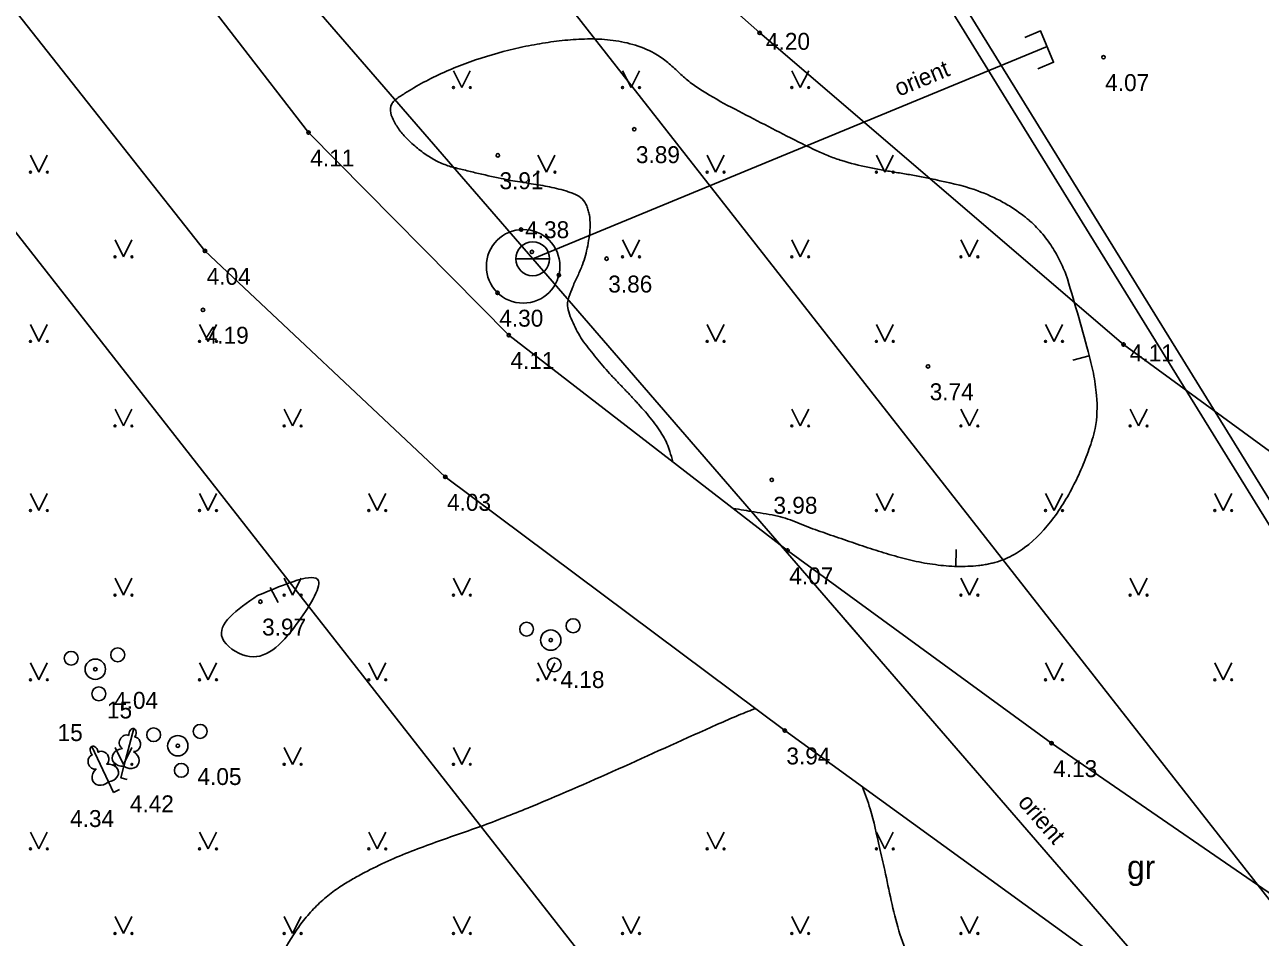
# Model space of a CAD drawing. Extents: x 519536 to 519949, y 326041 to 326519.
# Drawn here: x 519654.58 to 519691.1, y 326257.39 to 326284.36 of the extents above; entities that cross this region are included whole.
import ezdxf

# ---------------------------------------------------------------- set-up
doc = ezdxf.new("R2010")
doc.units = 0
for name, color, linetype in [('APGR_SARK_####_####_#', 7, 'Continuous'), ('CELI_CMAL_####_####_#', 7, 'Continuous'), ('CELI_CSEG_####_TKST_#', 7, 'Continuous'), ('RELJ_AATZ_####_TKST_#', 7, 'Continuous'), ('RELJ_ELEM_####_####_#', 7, 'Continuous'), ('RELJ_HORZ_PAMT_####_#', 7, 'Continuous'), ('SKAN_VADP_SPDK_####_#', 7, 'Continuous'), ('TERT_DIAM_####_TKST_#', 7, 'Continuous'), ('TERT_ELEM_####_####_#', 7, 'Continuous'), ('UDTK_DETV_####_####_#', 7, 'Continuous'), ('UDTK_ELEM_####_####_#', 7, 'Continuous'), ('UDTK_ELEM_####_TKST_#', 7, 'Continuous'), ('UDTK_VADP_NEDR_####_#', 7, 'Continuous'), ('UDTK_VADP_NEDR_TKST_#', 7, 'Continuous'), ('UDTK_VADP_UDEN_####_#', 7, 'Continuous')]:
    doc.layers.add(name, color=color, linetype=linetype)

msp = doc.modelspace()

# ---------------------------------------------------------------- linework, layer by layer
at = {"layer": 'APGR_SARK_####_####_#'}
for p, q in [((519702.06, 326244.832), (519667.175, 326289.371)), ((519653.048, 326279.838), (519689.266, 326233.596))]:
    msp.add_line(p, q, dxfattribs=at)
at = {"layer": 'CELI_CMAL_####_####_#'}
for points in [[(519693.034, 326257.545), (519684.926, 326263.123), (519677.126, 326268.819), (519668.887, 326275.184), (519662.971, 326281.17), (519658.737, 326286.664), (519652.063, 326294.052), (519647.026, 326301.641), (519640.368, 326310.483), (519634.34, 326319.029), (519630.23, 326324.874), (519627.424, 326328.885), (519629.357, 326329.167), (519629.294, 326330.88), (519626.467, 326332.242), (519623.045, 326334.762), (519617.551, 326342), (519611.969, 326349.18), (519606.076, 326356.37), (519604.765, 326357.824)], [(519605.677, 326331.668), (519610.92, 326333.105), (519616.129, 326332.665), (519620.364, 326330.155), (519625.703, 326323.249), (519630.177, 326316.904), (519636.619, 326307.816), (519643.433, 326298.472), (519653.124, 326286.257), (519659.909, 326277.672), (519667.012, 326270.993), (519677.041, 326263.497), (519687.445, 326255.957), (519697.945, 326248.955)], [(519664.338, 326294.723), (519676.302, 326284.117)], [(519676.302, 326284.117), (519687.055, 326274.908), (519707.494, 326259.97)]]:
    msp.add_lwpolyline(points, dxfattribs=at)
at = {"layer": 'RELJ_ELEM_####_####_#'}
for centre in [(519676.302, 326284.117), (519686.463, 326283.397), (519662.971, 326281.17), (519672.594, 326281.268), (519668.563, 326280.498), (519669.251, 326278.303), (519659.909, 326277.672), (519669.571, 326277.644), (519671.777, 326277.444), (519670.368, 326276.958), (519668.556, 326276.435), (519659.85, 326275.931), (519668.887, 326275.184), (519687.055, 326274.908), (519681.276, 326274.261), (519667.012, 326270.993), (519676.658, 326270.906), (519677.126, 326268.819), (519661.547, 326267.307), (519670.127, 326266.171), (519656.668, 326265.311), (519677.041, 326263.497), (519684.926, 326263.123), (519659.106, 326263.05)]:
    msp.add_circle(centre, 0.05, dxfattribs=at)
at = {"layer": 'RELJ_HORZ_PAMT_####_#'}
for p, q in [((519686.042, 326274.572), (519685.558, 326274.446)), ((519682.098, 326268.35), (519682.113, 326268.85)), ((519661.838, 326267.731), (519662.067, 326267.287))]:
    msp.add_line(p, q, dxfattribs=at)
for points in [[(519681.483, 326279.781), (519681.078, 326279.865), (519680.683, 326279.936), (519680.287, 326280.001), (519679.892, 326280.068), (519679.498, 326280.144), (519678.731, 326280.342), (519678.358, 326280.474), (519677.993, 326280.633), (519676.231, 326281.519), (519674.504, 326282.476), (519674.168, 326282.718), (519673.86, 326282.996), (519673.544, 326283.273), (519673.373, 326283.4), (519673.187, 326283.514), (519672.55, 326283.775), (519671.886, 326283.906), (519671.212, 326283.937), (519670.876, 326283.924), (519670.545, 326283.897), (519669.888, 326283.811), (519669.223, 326283.685), (519667.905, 326283.317), (519666.66, 326282.804), (519666.086, 326282.497), (519665.815, 326282.331), (519665.684, 326282.245), (519665.556, 326282.157), (519665.459, 326282.062), (519665.405, 326281.95), (519665.415, 326281.686), (519665.488, 326281.521), (519665.575, 326281.366), (519665.795, 326281.078), (519665.948, 326280.923), (519666.107, 326280.776), (519666.45, 326280.514), (519666.614, 326280.412), (519666.781, 326280.318), (519667.132, 326280.177), (519667.514, 326280.078), (519667.897, 326279.985), (519668.666, 326279.813), (519668.937, 326279.758), (519669.209, 326279.712), (519669.754, 326279.627), (519670.298, 326279.519), (519670.569, 326279.445), (519670.705, 326279.401), (519670.772, 326279.376), (519670.839, 326279.35), (519671.053, 326279.21), (519671.192, 326279.002), (519671.237, 326278.864), (519671.269, 326278.725), (519671.29, 326278.447), (519671.219, 326277.823), (519671.064, 326277.262), (519670.999, 326277.1), (519670.923, 326276.939), (519670.846, 326276.777), (519670.779, 326276.614), (519670.663, 326276.306), (519670.627, 326276.151), (519670.623, 326276.076), (519670.632, 326276.004), (519670.815, 326275.482), (519671.099, 326274.988), (519671.283, 326274.746), (519671.471, 326274.509), (519671.867, 326274.052), (519672.08, 326273.823), (519672.295, 326273.597), (519672.511, 326273.371), (519672.722, 326273.141), (519673.116, 326272.678), (519673.293, 326272.441), (519673.452, 326272.201), (519673.56, 326271.984), (519673.645, 326271.746), (519673.735, 326271.439)], [(519685.352, 326276.988), (519685.135, 326277.459), (519684.866, 326277.904), (519684.534, 326278.317), (519684.34, 326278.51), (519684.235, 326278.602), (519684.125, 326278.692), (519683.769, 326278.946), (519683.404, 326279.159), (519682.648, 326279.484), (519681.483, 326279.781)], [(519683.078, 326268.425), (519683.22, 326268.457), (519683.36, 326268.498), (519683.629, 326268.604), (519684.132, 326268.906), (519684.993, 326269.791), (519685.66, 326270.912), (519685.92, 326271.509), (519686.032, 326271.808), (519686.132, 326272.103), (519686.214, 326272.423), (519686.257, 326273.403), (519686.162, 326274.057), (519686.09, 326274.38), (519686.009, 326274.699), (519685.352, 326276.988)], [(519675.517, 326270.062), (519676.142, 326269.959), (519676.492, 326269.901), (519676.839, 326269.836), (519677.138, 326269.748), (519677.43, 326269.637), (519677.72, 326269.52), (519678.012, 326269.411), (519678.629, 326269.198), (519679.257, 326268.981), (519679.892, 326268.776), (519680.212, 326268.682), (519680.534, 326268.591), (519681.171, 326268.45), (519681.493, 326268.401), (519681.817, 326268.365), (519682.452, 326268.352), (519682.766, 326268.376), (519682.923, 326268.397), (519683.078, 326268.425)], [(519661.466, 326267.487), (519660.424, 326266.228), (519661.122, 326265.703), (519662.606, 326266.629), (519663.259, 326267.928), (519661.466, 326267.487)], [(519676.173, 326264.145), (519676.072, 326264.108), (519675.55, 326263.898), (519675.04, 326263.675), (519669.54, 326261.245), (519668.137, 326260.697), (519666.719, 326260.197), (519665.314, 326259.638), (519664.624, 326259.302), (519664.283, 326259.114), (519664.115, 326259.015), (519663.947, 326258.911), (519663.536, 326258.613), (519663.161, 326258.271), (519662.824, 326257.887), (519662.524, 326257.464), (519662.027, 326256.546), (519661.678, 326255.578), (519661.109, 326253.495), (519660.834, 326252.456), (519660.682, 326251.95), (519660.515, 326251.458), (519660.376, 326251.053), (519660.244, 326250.645), (519660.111, 326250.239), (519659.965, 326249.838), (519659.812, 326249.515), (519659.631, 326249.205), (519659.444, 326248.894), (519659.278, 326248.565), (519658.947, 326247.746), (519658.664, 326246.912), (519658.236, 326245.218), (519657.995, 326243.514), (519657.945, 326242.666), (519657.942, 326241.828), (519658.055, 326240.814), (519658.334, 326239.815), (519658.765, 326238.828), (519659.034, 326238.338), (519659.335, 326237.851), (519659.776, 326237.247), (519660.252, 326236.738), (519660.79, 326236.293), (519661.091, 326236.086), (519661.416, 326235.884), (519662.189, 326235.463), (519662.975, 326235.145), (519663.759, 326234.988), (519664.146, 326234.988), (519664.527, 326235.05), (519664.92, 326235.182), (519665.312, 326235.355), (519665.837, 326235.6)], [(519679.839, 326260.039), (519679.565, 326261.186), (519679.34, 326261.831)], [(519681.57, 326255.408), (519681.174, 326255.943), (519680.729, 326256.738), (519680.414, 326257.584), (519679.996, 326259.37), (519679.839, 326260.039)]]:
    msp.add_spline(points, degree=3, dxfattribs=at)
at = {"layer": 'SKAN_VADP_SPDK_####_#'}
for points in [[(519661.305, 326318.237), (519698.428, 326258.133)], [(519662.117, 326317.684), (519699.233, 326257.591)]]:
    msp.add_lwpolyline(points, dxfattribs=at)
at = {"layer": 'TERT_ELEM_####_####_#'}
for p, q in [((519667.25, 326283), (519667.5, 326282.5)), ((519667.5, 326282.5), (519667.75, 326283)), ((519672.25, 326283), (519672.5, 326282.5)), ((519672.5, 326282.5), (519672.75, 326283)), ((519677.25, 326283), (519677.5, 326282.5)), ((519677.5, 326282.5), (519677.75, 326283)), ((519654.75, 326280.5), (519655, 326280)), ((519655, 326280), (519655.25, 326280.5)), ((519669.75, 326280.5), (519670, 326280)), ((519670, 326280), (519670.25, 326280.5)), ((519674.75, 326280.5), (519675, 326280)), ((519675, 326280), (519675.25, 326280.5)), ((519679.75, 326280.5), (519680, 326280)), ((519680, 326280), (519680.25, 326280.5)), ((519657.25, 326278), (519657.5, 326277.5)), ((519657.5, 326277.5), (519657.75, 326278)), ((519672.25, 326278), (519672.5, 326277.5)), ((519672.5, 326277.5), (519672.75, 326278)), ((519677.25, 326278), (519677.5, 326277.5)), ((519677.5, 326277.5), (519677.75, 326278)), ((519682.25, 326278), (519682.5, 326277.5)), ((519682.5, 326277.5), (519682.75, 326278)), ((519654.75, 326275.5), (519655, 326275)), ((519655, 326275), (519655.25, 326275.5)), ((519659.75, 326275.5), (519660, 326275)), ((519660, 326275), (519660.25, 326275.5)), ((519674.75, 326275.5), (519675, 326275)), ((519675, 326275), (519675.25, 326275.5)), ((519679.75, 326275.5), (519680, 326275)), ((519680, 326275), (519680.25, 326275.5)), ((519684.75, 326275.5), (519685, 326275)), ((519685, 326275), (519685.25, 326275.5)), ((519657.25, 326273), (519657.5, 326272.5)), ((519657.5, 326272.5), (519657.75, 326273)), ((519662.25, 326273), (519662.5, 326272.5)), ((519662.5, 326272.5), (519662.75, 326273)), ((519677.25, 326273), (519677.5, 326272.5)), ((519677.5, 326272.5), (519677.75, 326273)), ((519682.25, 326273), (519682.5, 326272.5)), ((519682.5, 326272.5), (519682.75, 326273)), ((519687.25, 326273), (519687.5, 326272.5)), ((519687.5, 326272.5), (519687.75, 326273)), ((519654.75, 326270.5), (519655, 326270)), ((519655, 326270), (519655.25, 326270.5)), ((519659.75, 326270.5), (519660, 326270)), ((519660, 326270), (519660.25, 326270.5)), ((519664.75, 326270.5), (519665, 326270)), ((519665, 326270), (519665.25, 326270.5)), ((519679.75, 326270.5), (519680, 326270)), ((519680, 326270), (519680.25, 326270.5)), ((519684.75, 326270.5), (519685, 326270)), ((519685, 326270), (519685.25, 326270.5)), ((519689.75, 326270.5), (519690, 326270)), ((519690, 326270), (519690.25, 326270.5)), ((519657.25, 326268), (519657.5, 326267.5)), ((519657.5, 326267.5), (519657.75, 326268)), ((519662.25, 326268), (519662.5, 326267.5)), ((519662.5, 326267.5), (519662.75, 326268)), ((519667.25, 326268), (519667.5, 326267.5)), ((519667.5, 326267.5), (519667.75, 326268)), ((519682.25, 326268), (519682.5, 326267.5)), ((519682.5, 326267.5), (519682.75, 326268)), ((519687.25, 326268), (519687.5, 326267.5)), ((519687.5, 326267.5), (519687.75, 326268)), ((519654.75, 326265.5), (519655, 326265)), ((519655, 326265), (519655.25, 326265.5)), ((519659.75, 326265.5), (519660, 326265)), ((519660, 326265), (519660.25, 326265.5)), ((519664.75, 326265.5), (519665, 326265)), ((519665, 326265), (519665.25, 326265.5)), ((519669.75, 326265.5), (519670, 326265)), ((519670, 326265), (519670.25, 326265.5)), ((519684.75, 326265.5), (519685, 326265)), ((519685, 326265), (519685.25, 326265.5)), ((519689.75, 326265.5), (519690, 326265)), ((519690, 326265), (519690.25, 326265.5)), ((519657.25, 326263), (519657.5, 326262.5)), ((519657.5, 326262.5), (519657.75, 326263)), ((519662.25, 326263), (519662.5, 326262.5)), ((519662.5, 326262.5), (519662.75, 326263)), ((519667.25, 326263), (519667.5, 326262.5)), ((519667.5, 326262.5), (519667.75, 326263)), ((519657.509, 326262.441), (519657.419, 326262.106)), ((519657.419, 326262.106), (519657.612, 326262.054)), ((519657.056, 326261.984), (519657.203, 326261.67)), ((519657.203, 326261.67), (519657.384, 326261.755)), ((519654.75, 326260.5), (519655, 326260)), ((519655, 326260), (519655.25, 326260.5)), ((519659.75, 326260.5), (519660, 326260)), ((519660, 326260), (519660.25, 326260.5)), ((519664.75, 326260.5), (519665, 326260)), ((519665, 326260), (519665.25, 326260.5)), ((519674.75, 326260.5), (519675, 326260)), ((519675, 326260), (519675.25, 326260.5)), ((519679.75, 326260.5), (519680, 326260)), ((519680, 326260), (519680.25, 326260.5)), ((519657.25, 326258), (519657.5, 326257.5)), ((519657.5, 326257.5), (519657.75, 326258)), ((519662.25, 326258), (519662.5, 326257.5)), ((519662.5, 326257.5), (519662.75, 326258)), ((519667.25, 326258), (519667.5, 326257.5)), ((519667.5, 326257.5), (519667.75, 326258)), ((519672.25, 326258), (519672.5, 326257.5)), ((519672.5, 326257.5), (519672.75, 326258)), ((519677.25, 326258), (519677.5, 326257.5)), ((519677.5, 326257.5), (519677.75, 326258)), ((519682.25, 326258), (519682.5, 326257.5)), ((519682.5, 326257.5), (519682.75, 326258))]:
    msp.add_line(p, q, dxfattribs=at)
for points in [[(519657.807, 326263.555), (519657.509, 326262.441)], [(519657.834, 326263.307), (519657.833, 326263.308)], [(519656.569, 326263.029), (519657.056, 326261.984)], [(519656.748, 326262.857), (519656.747, 326262.857)]]:
    msp.add_lwpolyline(points, dxfattribs=at)
for centre, radius in [((519667.25, 326282.5), 0.028), ((519667.75, 326282.5), 0.0263), ((519672.25, 326282.5), 0.028), ((519672.75, 326282.5), 0.0263), ((519677.25, 326282.5), 0.028), ((519677.75, 326282.5), 0.0263), ((519654.75, 326280), 0.028), ((519655.25, 326280), 0.0263), ((519669.75, 326280), 0.028), ((519670.25, 326280), 0.0263), ((519674.75, 326280), 0.028), ((519675.25, 326280), 0.0263), ((519679.75, 326280), 0.028), ((519680.25, 326280), 0.0263), ((519657.25, 326277.5), 0.028), ((519657.75, 326277.5), 0.0263), ((519672.25, 326277.5), 0.028), ((519672.75, 326277.5), 0.0263), ((519677.25, 326277.5), 0.028), ((519677.75, 326277.5), 0.0263), ((519682.25, 326277.5), 0.028), ((519682.75, 326277.5), 0.0263), ((519654.75, 326275), 0.028), ((519655.25, 326275), 0.0263), ((519659.75, 326275), 0.028), ((519660.25, 326275), 0.0263), ((519674.75, 326275), 0.028), ((519675.25, 326275), 0.0263), ((519679.75, 326275), 0.028), ((519680.25, 326275), 0.0263), ((519684.75, 326275), 0.028), ((519685.25, 326275), 0.0263), ((519657.25, 326272.5), 0.028), ((519657.75, 326272.5), 0.0263), ((519662.25, 326272.5), 0.028), ((519662.75, 326272.5), 0.0263), ((519677.25, 326272.5), 0.028), ((519677.75, 326272.5), 0.0263), ((519682.25, 326272.5), 0.028), ((519682.75, 326272.5), 0.0263), ((519687.25, 326272.5), 0.028), ((519687.75, 326272.5), 0.0263), ((519654.75, 326270), 0.028), ((519655.25, 326270), 0.0263), ((519659.75, 326270), 0.028), ((519660.25, 326270), 0.0263), ((519664.75, 326270), 0.028), ((519665.25, 326270), 0.0263), ((519679.75, 326270), 0.028), ((519680.25, 326270), 0.0263), ((519684.75, 326270), 0.028), ((519685.25, 326270), 0.0263), ((519689.75, 326270), 0.028), ((519690.25, 326270), 0.0263), ((519657.25, 326267.5), 0.028), ((519657.75, 326267.5), 0.0263), ((519662.25, 326267.5), 0.028), ((519662.75, 326267.5), 0.0263), ((519667.25, 326267.5), 0.028), ((519667.75, 326267.5), 0.0263), ((519682.25, 326267.5), 0.028), ((519682.75, 326267.5), 0.0263), ((519687.25, 326267.5), 0.028), ((519687.75, 326267.5), 0.0263), ((519670.788, 326266.596), 0.207), ((519669.413, 326266.495), 0.204), ((519670.127, 326266.171), 0.301), ((519655.954, 326265.635), 0.204), ((519657.329, 326265.736), 0.207), ((519656.668, 326265.311), 0.301), ((519670.23, 326265.443), 0.205), ((519654.75, 326265), 0.028), ((519655.25, 326265), 0.0263), ((519659.75, 326265), 0.028), ((519660.25, 326265), 0.0263), ((519664.75, 326265), 0.028), ((519665.25, 326265), 0.0263), ((519669.75, 326265), 0.028), ((519670.25, 326265), 0.0263), ((519684.75, 326265), 0.028), ((519685.25, 326265), 0.0263), ((519689.75, 326265), 0.028), ((519690.25, 326265), 0.0263), ((519656.771, 326264.583), 0.205), ((519658.392, 326263.374), 0.204), ((519659.767, 326263.475), 0.207), ((519659.106, 326263.05), 0.301), ((519657.25, 326262.5), 0.028), ((519657.75, 326262.5), 0.0263), ((519659.209, 326262.322), 0.205), ((519662.25, 326262.5), 0.028), ((519662.75, 326262.5), 0.0263), ((519667.25, 326262.5), 0.028), ((519667.75, 326262.5), 0.0263), ((519654.75, 326260), 0.028), ((519655.25, 326260), 0.0263), ((519659.75, 326260), 0.028), ((519660.25, 326260), 0.0263), ((519664.75, 326260), 0.028), ((519665.25, 326260), 0.0263), ((519674.75, 326260), 0.028), ((519675.25, 326260), 0.0263), ((519679.75, 326260), 0.028), ((519680.25, 326260), 0.0263), ((519657.25, 326257.5), 0.028), ((519657.75, 326257.5), 0.0263), ((519662.25, 326257.5), 0.028), ((519662.75, 326257.5), 0.0263), ((519667.25, 326257.5), 0.028), ((519667.75, 326257.5), 0.0263), ((519672.25, 326257.5), 0.028), ((519672.75, 326257.5), 0.0263), ((519677.25, 326257.5), 0.028), ((519677.75, 326257.5), 0.0263), ((519682.25, 326257.5), 0.028), ((519682.75, 326257.5), 0.0263)]:
    msp.add_circle(centre, radius, dxfattribs=at)
for centre, major_axis, ratio, start_param, end_param in [((519657.769, 326263.41), (-0.039, -0.145), 0.707107, 3.14537, 5.287485), ((519657.768, 326263.41), (-0.039, -0.145), 0.707107, 0.995701, 3.137816), ((519657.568, 326263.158), (-0.092, -0.195), 0.861323, 3.141593, 6.283185), ((519657.816, 326263.092), (-0.018, -0.215), 0.861323, 6.283185, 9.424778), ((519656.633, 326262.894), (0.063, -0.136), 0.707107, 3.14537, 5.287485), ((519656.632, 326262.893), (0.063, -0.136), 0.707107, 0.995701, 3.137816), ((519656.873, 326262.681), (0.125, -0.176), 0.861323, 0, 3.141593), ((519657.486, 326262.702), (0.321, 0.012), 0.814445, 1.570796, 4.752015), ((519657.659, 326262.656), (-0.272, 0.171), 0.814445, 1.531171, 4.712389), ((519656.641, 326262.572), (0.055, -0.209), 0.861323, 3.141593, 6.283185), ((519657.034, 326262.245), (-0.318, -0.043), 0.814445, 1.531171, 4.712389), ((519656.871, 326262.17), (0.238, 0.216), 0.814445, 1.570796, 4.752015)]:
    msp.add_ellipse(centre, major_axis=major_axis, ratio=ratio, start_param=start_param, end_param=end_param, dxfattribs=at)
at = {"layer": 'UDTK_DETV_####_####_#'}
msp.add_circle((519669.312, 326277.218), 1.088, dxfattribs=at)
at = {"layer": 'UDTK_ELEM_####_####_#'}
msp.add_line((519669.094, 326277.441), (519670.094, 326277.441), dxfattribs=at)
msp.add_lwpolyline([(519684.141, 326283.983), (519684.603, 326284.173), (519684.985, 326283.249), (519684.522, 326283.058)], dxfattribs=at)
msp.add_circle((519669.594, 326277.441), 0.5, dxfattribs=at)
at = {"layer": 'UDTK_VADP_NEDR_####_#'}
for points in [[(519669.593, 326277.441), (519684.794, 326283.711)], [(519679.338, 326266.18), (519669.593, 326277.441)], [(519702.552, 326239.356), (519678.816, 326266.783)]]:
    msp.add_lwpolyline(points, dxfattribs=at)
at = {"layer": 'UDTK_VADP_UDEN_####_#'}
msp.add_lwpolyline([(519669.593, 326277.441), (519655.807, 326293.371)], dxfattribs=at)

# ---------------------------------------------------------------- texts
at = {"layer": 'CELI_CSEG_####_TKST_#'}
msp.add_text('gr', height=0.7, dxfattribs=at).set_placement((519687.16, 326259.111))
at = {"layer": 'RELJ_AATZ_####_TKST_#'}
for s, p in [(' 4.20', (519676.302, 326283.617)), ('4.07', (519686.513, 326282.397)), ('3.89', (519672.644, 326280.268)), ('4.11', (519663.021, 326280.17)), ('3.91', (519668.613, 326279.498)), ('4.04', (519659.959, 326276.672)), ('3.86', (519671.827, 326276.444)), ('4.30', (519668.606, 326275.435)), ('4.19', (519659.9, 326274.931)), (' 4.11', (519687.055, 326274.408)), ('4.11', (519668.937, 326274.184)), ('3.74', (519681.326, 326273.261)), ('4.03', (519667.062, 326269.993)), ('3.98', (519676.708, 326269.906)), ('4.07', (519677.176, 326267.819)), ('3.97', (519661.597, 326266.307)), (' 4.18', (519670.228, 326264.756)), ('4.04', (519657.222, 326264.141)), ('3.94', (519677.091, 326262.497)), ('4.13', (519684.976, 326262.123)), ('4.05', (519659.687, 326261.889)), ('4.42', (519657.689, 326261.083)), ('4.34', (519655.923, 326260.648))]:
    msp.add_text(s, height=0.5, dxfattribs=at).set_placement(p)
at = {"layer": 'TERT_DIAM_####_TKST_#'}
for p in [(519657.011, 326263.856), (519655.553, 326263.188)]:
    msp.add_text('15', height=0.5, dxfattribs=at).set_placement(p)
at = {"layer": 'UDTK_ELEM_####_TKST_#'}
msp.add_text(' 4.38', height=0.5, dxfattribs=at).set_placement((519669.186, 326278.05))
at = {"layer": 'UDTK_VADP_NEDR_TKST_#'}
for rotation, p in [(22.4167, (519680.415, 326282.229)), (310.8733, (519683.905, 326261.361))]:
    msp.add_text('orient', height=0.5, rotation=rotation, dxfattribs=at).set_placement(p)

doc.saveas('drawing.dxf')
